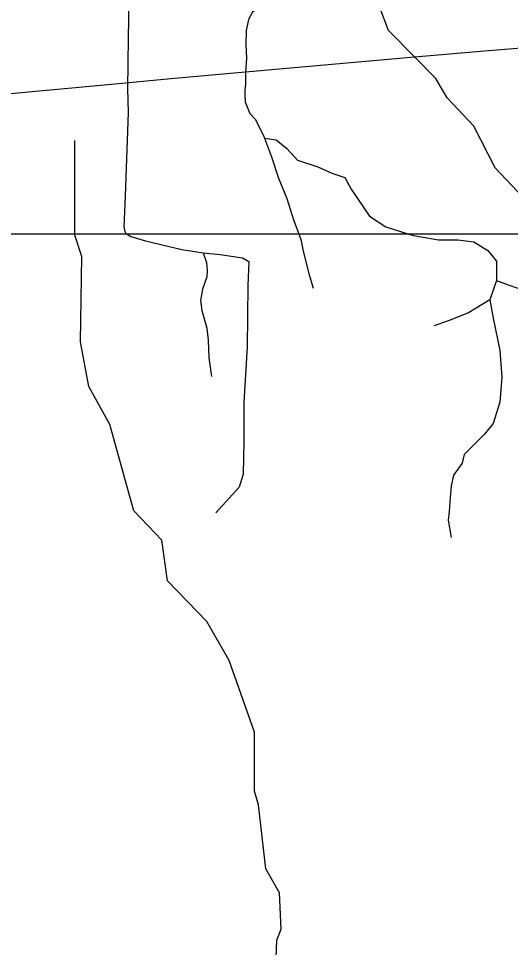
# Model space of a CAD drawing. Extents: x 2001466 to 2224147, y 644118 to 847247.
# Drawn here: x 2030071 to 2032996, y 697641 to 703172 of the extents above; entities that cross this region are included whole.
import ezdxf

# ---------------------------------------------------------------- set-up
doc = ezdxf.new("R2010")
doc.units = 0
for name, color, linetype in [('Exist Hydrographic Misc Water Feature', 7, 'Continuous'), ('Exist Road Non-System Type 51', 7, 'Continuous'), ('Exist Utilities Electrical Transmission Line', 7, 'Continuous'), ('Map Preparation Inset Cut Line', 7, 'Continuous')]:
    doc.layers.add(name, color=color, linetype=linetype)

msp = doc.modelspace()

# ---------------------------------------------------------------- linework, layer by layer
at = {"layer": 'Exist Hydrographic Misc Water Feature'}
msp.add_line((2030404.6, 701890.9), (2030404.6, 702445.9), dxfattribs=at)
for points in [[(2032426.2, 702943.7), (2032270.6, 703100.3), (2032220.5, 703232.5), (2031978.6, 703414.7), (2031902.2, 703505.7)], [(2033264.4, 701890.9), (2033204.6, 701965.7), (2032904.6, 702283.5), (2032779.5, 702532.2), (2032620.6, 702699.4), (2032553.6, 702815.6), (2032426.2, 702943.7)], [(2031599.4, 697473.8), (2031607.4, 697683.7), (2031632.5, 697748.8), (2031623.4, 697965.5), (2031540.4, 698108.3), (2031498.4, 698489.7), (2031473.3, 698572.3), (2031473.5, 698923.4), (2031323.4, 699349.7), (2031189.5, 699582.1), (2030956.4, 699823), (2030922.6, 700066.5), (2030755.5, 700240.5), (2030613.6, 700755.2), (2030488.5, 700981), (2030438.4, 701247.7), (2030446.4, 701756.1), (2030404.6, 701881.6), (2030404.6, 701890.9)]]:
    msp.add_lwpolyline(points, dxfattribs=at)
at = {"layer": 'Exist Road Non-System Type 51'}
msp.add_line((2032913.2, 701611.7), (2032874.8, 701496.5), dxfattribs=at)
for points in [[(2030571.7, 703739.1), (2030583.7, 703712.6), (2030627.9, 703585.6), (2030648.1, 703511.9), (2030684.9, 703423.5), (2030703.6, 703364.7), (2030727.3, 703279.9), (2030721.7, 703055.3), (2030718.1, 702753.7)], [(2031902.2, 703505.7), (2031898.3, 703493.1), (2031865.7, 703457.7), (2031829.8, 703411.6), (2031785.7, 703379.7), (2031725.7, 703349.5), (2031653.7, 703317.6), (2031581.8, 703283.4), (2031511.8, 703245.4), (2031461.8, 703209.5), (2031437.8, 703167.3), (2031423.8, 703101.4), (2031421.9, 703017.5), (2031425.8, 702933.4), (2031420.3, 702854.1)], [(2031420.3, 702854.1), (2031419.8, 702847.5), (2031419.9, 702781.5), (2031416, 702745.3), (2031415.9, 702713.3), (2031417.9, 702675.5), (2031445.8, 702606.6), (2031478.1, 702573.5), (2031528.1, 702475.4), (2031533.9, 702459.6), (2031574.1, 702349.5), (2031616.1, 702221.4), (2031666.2, 702099.6), (2031706.2, 701973.6), (2031737.1, 701890.9)], [(2030718.1, 702753.7), (2030721.7, 702612), (2030705.2, 702116.3), (2030696, 701932.2), (2030705.2, 701895.4), (2030738.3, 701873.3)], [(2031535.8, 702460.3), (2031602.1, 702449.8), (2031666.1, 702398.6), (2031730, 702328.2), (2031851.6, 702289.8), (2031934.7, 702251.5), (2032011.4, 702225.9), (2032049.8, 702155.5), (2032158.5, 701995.5), (2032254.5, 701931.6), (2032386.5, 701890.9)], [(2030738.3, 701873.3), (2030824.8, 701849.4), (2031042.2, 701796.3), (2031169.2, 701777.9), (2031270.4, 701766.9), (2031402.9, 701746.6), (2031439.7, 701724.5), (2031434.2, 701582.8)], [(2031737.1, 701890.9), (2031750.2, 701855.7), (2031764.2, 701787.6)], [(2032386.5, 701890.9), (2032420.7, 701880.4), (2032567.8, 701854.8), (2032682.9, 701854.8), (2032778.9, 701842), (2032862, 701790.8), (2032913.2, 701726.8), (2032913.2, 701611.7)], [(2031764.2, 701787.6), (2031796.3, 701653.5), (2031822.3, 701565.6)], [(2031169.2, 701777.9), (2031187.6, 701719.9), (2031193.1, 701672), (2031191.3, 701633.4), (2031165.5, 701561.6), (2031152.6, 701493.5), (2031160, 701434.5), (2031189.4, 701327.8), (2031198.6, 701257.8), (2031202.3, 701151), (2031218.9, 701040.5)], [(2031434.2, 701582.8), (2031429.7, 701217.8), (2031409.5, 700887.9), (2031411.3, 700654.1), (2031405.8, 700458.2), (2031381.9, 700380.8), (2031244, 700229.7)], [(2032913.2, 701611.7), (2032983.5, 701586.1), (2033098.6, 701547.7), (2033213.7, 701458.1), (2033296.9, 701406.9), (2033322.5, 701368.5), (2033341.6, 701298.1), (2033373.6, 701215), (2033380, 701125.4), (2033322.5, 700971.9)], [(2032874.8, 701496.5), (2032746.9, 701419.7), (2032631.8, 701374.9), (2032542.2, 701342.9)], [(2032874.8, 701496.5), (2032894, 701387.7), (2032932.4, 701195.8), (2032945.1, 701035.8), (2032932.4, 700888.7), (2032894, 700760.7), (2032842.8, 700696.7), (2032778.9, 700632.8), (2032721.3, 700575.2), (2032708.5, 700524), (2032657.4, 700453.6), (2032644.6, 700389.6), (2032638.2, 700319.3), (2032631.8, 700236.1), (2032625.4, 700184.9), (2032644.6, 700082.5)]]:
    msp.add_lwpolyline(points, dxfattribs=at)
at = {"layer": 'Exist Utilities Electrical Transmission Line'}
msp.add_line((2031420.3, 702854.1), (2032426.2, 702943.7), dxfattribs=at)
for points in [[(2032426.2, 702943.7), (2032842.8, 702980.8), (2033789.3, 703057.6), (2033832.4, 703091.4)], [(2030686, 702787.5), (2030975.4, 702814.5), (2031420.3, 702854.1)], [(2029350.4, 702704.6), (2029466.1, 702673.7), (2030686, 702787.5)]]:
    msp.add_lwpolyline(points, dxfattribs=at)
at = {"layer": 'Map Preparation Inset Cut Line'}
for p, q in [((2029908.9, 701890.9), (2030404.6, 701890.9)), ((2030404.6, 701890.9), (2030737.4, 701890.9)), ((2030737.4, 701890.9), (2031737.1, 701890.9)), ((2031737.1, 701890.9), (2032386.5, 701890.9)), ((2032386.5, 701890.9), (2033264.4, 701890.9))]:
    msp.add_line(p, q, dxfattribs=at)

doc.saveas('drawing.dxf')
